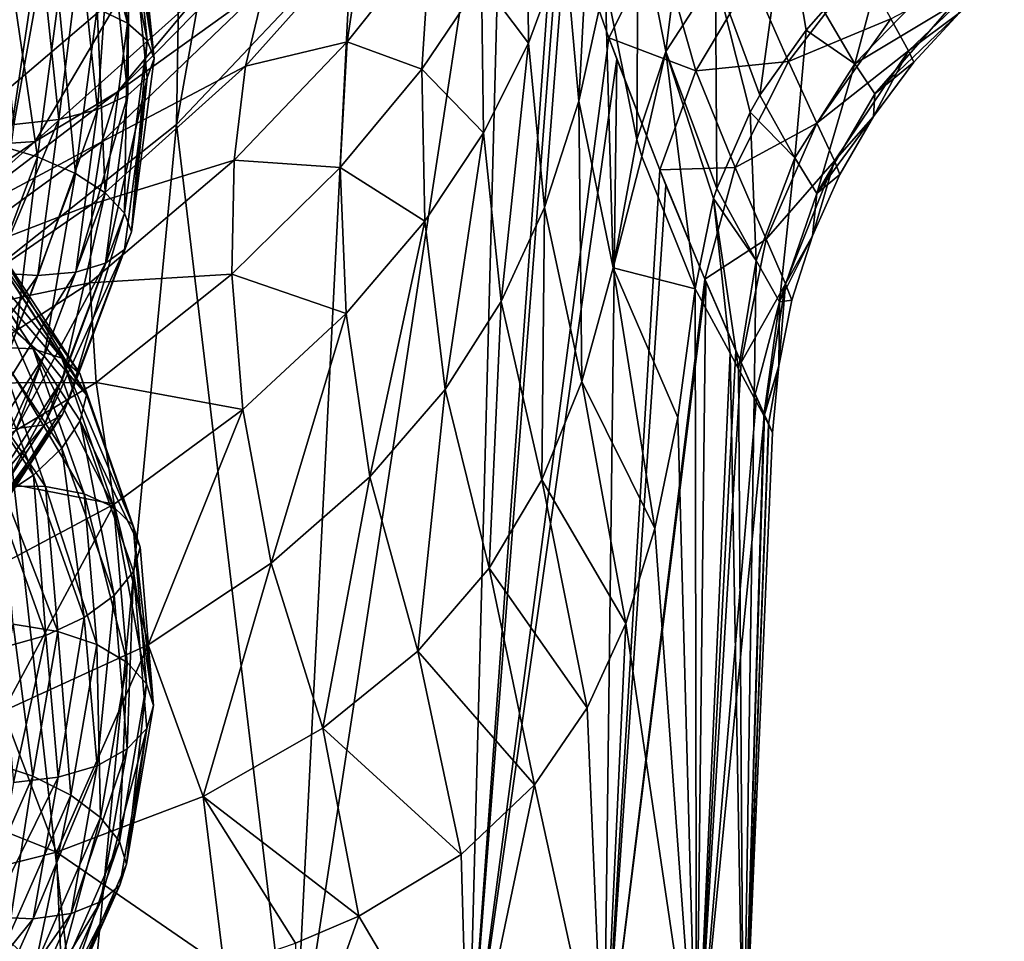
# Model space of a CAD drawing. Header units: metres. Extents: x -109 to 109, y -432 to 89.
# Tile 396 of 656: x 17 to 33, y -34 to -19. Entities that reach past the tile are written whole.
import ezdxf

# ---------------------------------------------------------------- set-up
doc = ezdxf.new("R2010")
doc.units = ezdxf.units.M
doc.layers.add('solid_506360_24502164_01', color=7, linetype='CONTINUOUS')

msp = doc.modelspace()

# ---------------------------------------------------------------- linework, layer by layer
at = {"layer": 'solid_506360_24502164_01'}
for points in [[(15.858018, -0.015697, 26.193172), (19.707922, -0.015697, 28.998545), (16.237463, -23.248739, 27.396687)], [(19.707922, -0.015697, 28.998545), (19.372826, -20.766771, 29.666409), (16.237463, -23.248739, 27.396687)], [(23.070387, -0.015697, 32.372814), (22.311621, -17.662991, 32.437077), (19.372826, -20.766771, 29.666409)], [(19.707922, -0.015697, 28.998545), (23.070387, -0.015697, 32.372814), (19.372826, -20.766771, 29.666409)], [(17.164658, -13.761341, 147.757355), (3.335342, -21.745701, 147.757355), (3.335342, -21.745701, 130.291641)], [(17.164658, -13.761341, 147.757355), (17.120718, -13.78671, 148.088684), (3.335342, -21.745701, 147.757355)], [(17.164658, -13.761341, 130.291641), (3.335342, -21.745701, 130.291641), (3.388072, -21.715256, 129.736801)], [(17.164658, -13.761341, 130.291641), (17.164658, -13.761341, 147.757355), (3.335342, -21.745701, 130.291641)], [(17.120718, -13.78671, 148.088684), (3.379322, -21.720308, 148.088852), (3.335342, -21.745701, 147.757355)], [(17.120718, -13.78671, 148.088684), (16.976067, -13.870225, 148.437332), (3.379322, -21.720308, 148.088852)], [(16.976067, -13.870225, 148.437332), (3.524088, -21.636728, 148.437607), (3.379322, -21.720308, 148.088852)], [(17.111927, -13.791785, 129.736801), (17.164658, -13.761341, 130.291641), (3.388072, -21.715256, 129.736801)], [(17.111927, -13.791785, 129.736801), (3.388072, -21.715256, 129.736801), (3.552474, -21.620338, 129.174316)], [(16.976067, -13.870225, 148.437332), (16.919321, -13.902987, 148.530182), (3.524088, -21.636728, 148.437607)], [(16.947525, -13.886703, 129.174316), (17.111927, -13.791785, 129.736801), (3.552474, -21.620338, 129.174316)], [(16.947525, -13.886703, 129.174316), (3.552474, -21.620338, 129.174316), (3.567855, -21.61146, 129.136353)], [(16.932144, -13.895582, 129.136353), (16.947525, -13.886703, 129.174316), (3.567855, -21.61146, 129.136353)], [(16.919321, -13.902987, 148.530182), (3.580695, -21.604046, 148.530212), (3.524088, -21.636728, 148.437607)], [(16.932144, -13.895582, 129.136353), (3.567855, -21.61146, 129.136353), (3.847684, -21.4499, 128.598984)], [(16.919321, -13.902987, 148.530182), (16.693546, -14.033338, 148.812103), (3.580695, -21.604046, 148.530212)], [(16.652317, -14.057141, 128.598984), (16.932144, -13.895582, 129.136353), (3.847684, -21.4499, 128.598984)], [(21.330414, -37.166538, 32.363972), (22.311621, -17.662991, 32.437077), (24.884199, -13.950413, 35.598663)], [(24.271479, -37.166538, 36.142651), (21.330414, -37.166538, 32.363972), (24.884199, -13.950413, 35.598663)], [(24.271479, -37.166538, 36.142651), (24.884199, -13.950413, 35.598663), (25.744095, -16.772636, 37.180954)], [(15.289438, -18.629423, 833.39801), (16.823376, -15.963699, 835.013123), (15.720199, -19.057007, 833.78833)], [(16.823376, -15.963699, 835.013123), (17.297352, -16.314489, 835.439331), (15.720199, -19.057007, 833.78833)], [(26.365875, -15.932769, 70.199684), (25.896296, -17.744085, 70.902534), (26.132292, -20.376522, 68.437103)], [(26.365875, -15.932769, 70.199684), (26.132292, -20.376522, 68.437103), (26.572615, -18.37142, 67.818314)], [(17.757801, -16.057125, 859.854126), (18.258104, -16.221514, 860.383606), (18.551868, -19.064737, 858.238098)], [(18.043516, -18.820229, 857.759094), (17.757801, -16.057125, 859.854126), (18.551868, -19.064737, 858.238098)], [(27.126474, -17.169401, 66.717484), (27.590605, -19.542658, 63.932686), (28.008621, -16.150961, 65.522552)], [(27.590605, -19.542658, 63.932686), (28.424429, -18.254568, 62.975689), (28.008621, -16.150961, 65.522552)], [(15.720199, -19.057007, 833.78833), (17.297352, -16.314489, 835.439331), (15.999432, -19.430378, 834.302979)], [(17.297352, -16.314489, 835.439331), (17.604601, -16.64064, 835.981567), (15.999432, -19.430378, 834.302979)], [(18.258104, -16.221514, 860.383606), (18.582417, -16.463938, 860.993713), (18.881399, -19.355755, 858.810974)], [(18.551868, -19.064737, 858.238098), (18.258104, -16.221514, 860.383606), (18.881399, -19.355755, 858.810974)], [(18.582417, -16.463938, 860.993713), (18.697037, -16.762926, 861.635254), (18.99869, -19.659227, 859.438049)], [(18.881399, -19.355755, 858.810974), (18.582417, -16.463938, 860.993713), (18.99869, -19.659227, 859.438049)], [(15.999432, -19.430378, 834.302979), (17.604601, -16.64064, 835.981567), (16.096642, -19.719265, 834.899353)], [(17.604601, -16.64064, 835.981567), (17.713999, -16.913473, 836.596313), (16.096642, -19.719265, 834.899353)], [(18.99869, -19.659227, 859.438049), (18.697037, -16.762926, 861.635254), (18.584435, -17.10388, 862.246826)], [(24.271479, -37.166538, 36.142651), (25.744095, -16.772636, 37.180954), (25.833946, -17.043831, 37.357349)], [(17.713999, -16.913473, 836.596313), (17.606512, -17.108524, 837.233643), (16.001169, -19.886908, 835.535645)], [(16.096642, -19.719265, 834.899353), (17.713999, -16.913473, 836.596313), (16.001169, -19.886908, 835.535645)], [(25.262476, -16.909544, 73.770599), (24.497322, -18.350416, 74.728729), (25.286951, -19.399832, 71.708344)], [(25.262476, -16.909544, 73.770599), (25.286951, -19.399832, 71.708344), (25.896296, -17.744085, 70.902534)], [(16.828287, -17.233057, 838.410156), (16.220139, -17.145981, 838.840698), (14.741204, -19.675165, 837.20929)], [(17.606512, -17.108524, 837.233643), (17.300905, -17.218075, 837.857422), (15.723427, -19.938904, 836.169739)], [(16.001169, -19.886908, 835.535645), (17.606512, -17.108524, 837.233643), (15.723427, -19.938904, 836.169739)], [(18.584435, -17.10388, 862.246826), (18.261854, -17.456356, 862.801514), (18.555679, -20.271311, 860.61792)], [(18.88345, -19.980867, 860.043945), (18.584435, -17.10388, 862.246826), (18.555679, -20.271311, 860.61792)], [(18.99869, -19.659227, 859.438049), (18.584435, -17.10388, 862.246826), (18.88345, -19.980867, 860.043945)], [(24.271479, -37.166538, 36.142651), (25.833946, -17.043831, 37.357349), (26.6332, -19.313725, 39.047344)], [(27.467766, -17.657753, 40.121384), (26.6332, -19.313725, 39.047344), (25.833946, -17.043831, 37.357349)], [(27.126474, -17.169401, 66.717484), (26.572615, -18.37142, 67.818314), (27.103817, -21.015783, 64.726456)], [(27.126474, -17.169401, 66.717484), (27.103817, -21.015783, 64.726456), (27.590605, -19.542658, 63.932686)], [(28.424429, -18.254568, 62.975689), (29.167038, -20.272394, 59.817257), (29.599613, -17.138929, 61.949005)], [(29.599613, -17.138929, 61.949005), (29.167038, -20.272394, 59.817257), (29.948643, -19.181839, 59.273567)], [(29.599613, -17.138929, 61.949005), (29.948643, -19.181839, 59.273567), (30.2397, -18.855572, 59.091843)], [(15.293902, -19.868877, 836.745056), (16.828287, -17.233057, 838.410156), (14.741204, -19.675165, 837.20929)], [(17.300905, -17.218075, 837.857422), (16.828287, -17.233057, 838.410156), (15.293902, -19.868877, 836.745056)], [(15.723427, -19.938904, 836.169739), (17.300905, -17.218075, 837.857422), (15.293902, -19.868877, 836.745056)], [(18.378067, -20.22274, 86.858826), (21.289335, -17.256084, 85.67778), (19.716036, -18.61903, 88.300606)], [(20.855999, -18.440393, 83.888527), (21.289335, -17.256084, 85.67778), (18.378067, -20.22274, 86.858826)], [(18.261854, -17.456356, 862.801514), (17.762985, -17.789469, 863.246155), (18.048784, -20.5137, 861.099243)], [(18.555679, -20.271311, 860.61792), (18.261854, -17.456356, 862.801514), (18.048784, -20.5137, 861.099243)], [(21.330414, -37.166538, 32.363972), (19.372826, -20.766771, 29.666409), (22.311621, -17.662991, 32.437077)], [(22.507776, -17.575619, 80.781693), (20.534353, -19.785482, 82.081406), (22.240635, -19.377125, 78.972862)], [(20.855999, -18.440393, 83.888527), (20.534353, -19.785482, 82.081406), (22.507776, -17.575619, 80.781693)], [(22.507776, -17.575619, 80.781693), (22.240635, -19.377125, 78.972862), (23.637327, -17.620981, 77.71167)], [(23.637327, -17.620981, 77.71167), (22.240635, -19.377125, 78.972862), (23.492016, -19.840101, 75.814545)], [(23.637327, -17.620981, 77.71167), (23.492016, -19.840101, 75.814545), (24.497322, -18.350416, 74.728729)], [(28.093126, -19.865831, 42.051872), (26.6332, -19.313725, 39.047344), (27.467766, -17.657753, 40.121384)], [(29.027342, -18.290823, 42.758259), (28.093126, -19.865831, 42.051872), (27.467766, -17.657753, 40.121384)], [(17.762985, -17.789469, 863.246155), (17.121059, -18.072441, 863.536804), (17.396528, -20.683521, 861.442017)], [(18.048784, -20.5137, 861.099243), (17.762985, -17.789469, 863.246155), (17.396528, -20.683521, 861.442017)], [(25.896296, -17.744085, 70.902534), (25.286951, -19.399832, 71.708344), (25.554293, -22.158655, 69.218941)], [(25.896296, -17.744085, 70.902534), (25.554293, -22.158655, 69.218941), (26.132292, -20.376522, 68.437103)], [(31.243736, -17.938303, 58.525352), (30.2397, -18.855572, 59.091843), (30.762632, -19.749222, 56.767921)], [(31.243736, -17.938303, 58.525352), (30.762632, -19.749222, 56.767921), (32.094017, -18.369322, 56.238548)], [(33.274269, -17.989201, 49.848946), (31.663544, -19.531366, 49.766914), (31.367832, -18.991566, 47.538147)], [(33.274269, -17.989201, 49.848946), (32.52319, -18.890793, 52), (31.663544, -19.531366, 49.766914)], [(17.121059, -18.072441, 863.536804), (16.381401, -18.281704, 863.648315), (16.644972, -20.765184, 861.617065)], [(17.396528, -20.683521, 861.442017), (17.121059, -18.072441, 863.536804), (16.644972, -20.765184, 861.617065)], [(30.887154, -18.094398, 45.357605), (29.649939, -19.709486, 44.931057), (29.027342, -18.290823, 42.758259)], [(31.367832, -18.991566, 47.538147), (29.649939, -19.709486, 44.931057), (30.887154, -18.094398, 45.357605)], [(15.272217, -18.200771, 123.140602), (15.378081, -21.166113, 99.940063), (18.499861, -18.499861, 99.940063)], [(24.497322, -18.350416, 74.728729), (23.492016, -19.840101, 75.814545), (24.528681, -20.90691, 72.613647)], [(24.497322, -18.350416, 74.728729), (24.528681, -20.90691, 72.613647), (25.286951, -19.399832, 71.708344)], [(27.590605, -19.542658, 63.932686), (28.447742, -21.842249, 60.445427), (28.424429, -18.254568, 62.975689)], [(29.649939, -19.709486, 44.931057), (28.093126, -19.865831, 42.051872), (29.027342, -18.290823, 42.758259)], [(28.424429, -18.254568, 62.975689), (28.447742, -21.842249, 60.445427), (29.004471, -20.557276, 59.94434)], [(28.424429, -18.254568, 62.975689), (29.004471, -20.557276, 59.94434), (29.167038, -20.272394, 59.817257)], [(17.001354, -21.054443, 89.048599), (18.499861, -18.499861, 99.940063), (15.378081, -21.166113, 99.940063)], [(17.001354, -21.054443, 89.048599), (19.716036, -18.61903, 88.300606), (18.499861, -18.499861, 99.940063)], [(20.855999, -18.440393, 83.888527), (18.378067, -20.22274, 86.858826), (18.118324, -21.059275, 85.052094)], [(20.855999, -18.440393, 83.888527), (18.118324, -21.059275, 85.052094), (20.534353, -19.785482, 82.081406)], [(26.132292, -20.376522, 68.437103), (26.704601, -23.17388, 65.389244), (26.572615, -18.37142, 67.818314)], [(26.572615, -18.37142, 67.818314), (26.704601, -23.17388, 65.389244), (27.103817, -21.015783, 64.726456)], [(32.094017, -18.369322, 56.238548), (30.762632, -19.749222, 56.767921), (32.389008, -18.776928, 54.104259)], [(16.302576, -21.088816, 855.304016), (16.63796, -18.55266, 857.253235), (17.039576, -21.306475, 855.407166)], [(16.63796, -18.55266, 857.253235), (17.390121, -18.644852, 857.421021), (17.039576, -21.306475, 855.407166)], [(18.378067, -20.22274, 86.858826), (19.716036, -18.61903, 88.300606), (17.001354, -21.054443, 89.048599)], [(17.039576, -21.306475, 855.407166), (17.390121, -18.644852, 857.421021), (17.6798, -21.58852, 855.685913)], [(17.390121, -18.644852, 857.421021), (18.043516, -18.820229, 857.759094), (17.6798, -21.58852, 855.685913)], [(17.6798, -21.58852, 855.685913), (18.043516, -18.820229, 857.759094), (18.177906, -21.913303, 856.11499)], [(18.043516, -18.820229, 857.759094), (18.551868, -19.064737, 858.238098), (18.177906, -21.913303, 856.11499)], [(30.762632, -19.749222, 56.767921), (31.098913, -20.24966, 54.374565), (32.389008, -18.776928, 54.104259)], [(32.52319, -18.890793, 52), (32.389008, -18.776928, 54.104259), (31.098913, -20.24966, 54.374565)], [(31.367832, -18.991566, 47.538147), (30.125542, -20.744734, 47.228897), (29.649939, -19.709486, 44.931057)], [(30.2397, -18.855572, 59.091843), (29.948643, -19.181839, 59.273567), (30.762632, -19.749222, 56.767921)], [(31.663544, -19.531366, 49.766914), (30.125542, -20.744734, 47.228897), (31.367832, -18.991566, 47.538147)], [(31.753944, -19.720625, 52), (32.52319, -18.890793, 52), (31.098913, -20.24966, 54.374565)], [(31.663544, -19.531366, 49.766914), (32.52319, -18.890793, 52), (31.753944, -19.720625, 52)], [(18.177906, -21.913303, 856.11499), (18.551868, -19.064737, 858.238098), (18.500793, -22.25305, 856.651001)], [(18.551868, -19.064737, 858.238098), (18.881399, -19.355755, 858.810974), (18.500793, -22.25305, 856.651001)], [(24.271479, -37.166538, 36.142651), (26.6332, -19.313725, 39.047344), (26.766628, -19.672054, 39.354637)], [(26.6332, -19.313725, 39.047344), (27.487871, -21.527866, 41.186035), (26.766628, -19.672054, 39.354637)], [(28.093126, -19.865831, 42.051872), (27.487871, -21.527866, 41.186035), (26.6332, -19.313725, 39.047344)], [(29.948643, -19.181839, 59.273567), (29.167038, -20.272394, 59.817257), (29.758987, -21.328279, 57.255966)], [(29.948643, -19.181839, 59.273567), (29.758987, -21.328279, 57.255966), (30.762632, -19.749222, 56.767921)], [(18.500793, -22.25305, 856.651001), (18.881399, -19.355755, 858.810974), (18.617939, -22.569839, 857.257263)], [(18.881399, -19.355755, 858.810974), (18.99869, -19.659227, 859.438049), (18.617939, -22.569839, 857.257263)], [(22.240635, -19.377125, 78.972862), (20.340523, -21.367018, 80.231682), (22.123159, -21.48628, 77.025856)], [(20.534353, -19.785482, 82.081406), (20.340523, -21.367018, 80.231682), (22.240635, -19.377125, 78.972862)], [(22.240635, -19.377125, 78.972862), (22.123159, -21.48628, 77.025856), (23.492016, -19.840101, 75.814545)], [(25.286951, -19.399832, 71.708344), (24.528681, -20.90691, 72.613647), (24.826799, -23.736212, 70.146988)], [(25.286951, -19.399832, 71.708344), (24.826799, -23.736212, 70.146988), (25.554293, -22.158655, 69.218941)], [(18.617939, -22.569839, 857.257263), (18.99869, -19.659227, 859.438049), (18.88345, -19.980867, 860.043945)], [(26.550482, -37.166538, 40.353878), (24.271479, -37.166538, 36.142651), (26.766628, -19.672054, 39.354637)], [(26.550482, -37.166538, 40.353878), (26.766628, -19.672054, 39.354637), (27.487871, -21.527866, 41.186035)], [(27.590605, -19.542658, 63.932686), (27.103817, -21.015783, 64.726456), (27.186724, -21.302721, 64.347824)], [(27.590605, -19.542658, 63.932686), (27.186724, -21.302721, 64.347824), (28.083929, -23.523266, 60.927826)], [(27.590605, -19.542658, 63.932686), (28.083929, -23.523266, 60.927826), (28.393805, -22.011396, 60.502777)], [(27.590605, -19.542658, 63.932686), (28.393805, -22.011396, 60.502777), (28.447742, -21.842249, 60.445427)], [(31.663544, -19.531366, 49.766914), (30.420179, -21.377136, 49.603725), (30.125542, -20.744734, 47.228897)], [(31.663544, -19.531366, 49.766914), (31.080172, -20.629726, 52), (30.420179, -21.377136, 49.603725)], [(31.663544, -19.531366, 49.766914), (31.753944, -19.720625, 52), (31.080172, -20.629726, 52)], [(20.534353, -19.785482, 82.081406), (17.960447, -22.10623, 83.242027), (20.340523, -21.367018, 80.231682)], [(18.118324, -21.059275, 85.052094), (17.960447, -22.10623, 83.242027), (20.534353, -19.785482, 82.081406)], [(23.492016, -19.840101, 75.814545), (22.123159, -21.48628, 77.025856), (23.543732, -22.386522, 73.67305)], [(23.492016, -19.840101, 75.814545), (23.543732, -22.386522, 73.67305), (24.528681, -20.90691, 72.613647)], [(29.649939, -19.709486, 44.931057), (28.757307, -21.487839, 44.329536), (28.093126, -19.865831, 42.051872)], [(30.125542, -20.744734, 47.228897), (28.757307, -21.487839, 44.329536), (29.649939, -19.709486, 44.931057)], [(30.762632, -19.749222, 56.767921), (29.758987, -21.328279, 57.255966), (30.125866, -21.92662, 54.633827)], [(30.762632, -19.749222, 56.767921), (30.125866, -21.92662, 54.633827), (31.098913, -20.24966, 54.374565)], [(31.080172, -20.629726, 52), (31.753944, -19.720625, 52), (31.098913, -20.24966, 54.374565)], [(18.88345, -19.980867, 860.043945), (18.555679, -20.271311, 860.61792), (18.181639, -23.091908, 858.456604)], [(18.502802, -22.863493, 857.863831), (18.88345, -19.980867, 860.043945), (18.181639, -23.091908, 858.456604)], [(18.617939, -22.569839, 857.257263), (18.88345, -19.980867, 860.043945), (18.502802, -22.863493, 857.863831)], [(28.757307, -21.487839, 44.329536), (27.487871, -21.527866, 41.186035), (28.093126, -19.865831, 42.051872)], [(15.327301, -22.550856, 87.664467), (18.378067, -20.22274, 86.858826), (17.001354, -21.054443, 89.048599)], [(18.118324, -21.059275, 85.052094), (18.378067, -20.22274, 86.858826), (15.327301, -22.550856, 87.664467)], [(18.555679, -20.271311, 860.61792), (18.048784, -20.5137, 861.099243), (17.684961, -23.243528, 858.97406)], [(18.181639, -23.091908, 858.456604), (18.555679, -20.271311, 860.61792), (17.684961, -23.243528, 858.97406)], [(29.167038, -20.272394, 59.817257), (29.004471, -20.557276, 59.94434), (29.758987, -21.328279, 57.255966)], [(31.080172, -20.629726, 52), (31.098913, -20.24966, 54.374565), (30.125866, -21.92662, 54.633827)], [(26.132292, -20.376522, 68.437103), (25.554293, -22.158655, 69.218941), (26.180079, -25.082533, 66.235802)], [(26.132292, -20.376522, 68.437103), (26.180079, -25.082533, 66.235802), (26.704601, -23.17388, 65.389244)], [(18.048784, -20.5137, 861.099243), (17.396528, -20.683521, 861.442017), (17.045855, -23.3001, 859.368042)], [(17.684961, -23.243528, 858.97406), (18.048784, -20.5137, 861.099243), (17.045855, -23.3001, 859.368042)], [(29.004471, -20.557276, 59.94434), (28.447742, -21.842249, 60.445427), (29.106291, -23.050768, 57.665813)], [(29.004471, -20.557276, 59.94434), (29.106291, -23.050768, 57.665813), (29.758987, -21.328279, 57.255966)], [(30.510347, -21.605553, 52), (31.080172, -20.629726, 52), (30.125866, -21.92662, 54.633827)], [(30.420179, -21.377136, 49.603725), (31.080172, -20.629726, 52), (30.510347, -21.605553, 52)], [(17.80751, -37.166538, 29.120909), (16.237463, -23.248739, 27.396687), (19.372826, -20.766771, 29.666409)], [(17.396528, -20.683521, 861.442017), (16.644972, -20.765184, 861.617065), (16.309446, -23.254025, 859.605713)], [(17.045855, -23.3001, 859.368042), (17.396528, -20.683521, 861.442017), (16.309446, -23.254025, 859.605713)], [(21.330414, -37.166538, 32.363972), (17.80751, -37.166538, 29.120909), (19.372826, -20.766771, 29.666409)], [(30.125542, -20.744734, 47.228897), (29.275087, -22.692148, 46.78524), (28.757307, -21.487839, 44.329536)], [(30.420179, -21.377136, 49.603725), (29.275087, -22.692148, 46.78524), (30.125542, -20.744734, 47.228897)], [(24.528681, -20.90691, 72.613647), (23.543732, -22.386522, 73.67305), (23.883516, -25.214121, 71.261696)], [(24.528681, -20.90691, 72.613647), (23.883516, -25.214121, 71.261696), (24.826799, -23.736212, 70.146988)], [(13.907255, -23.165081, 89.607574), (17.001354, -21.054443, 89.048599), (15.378081, -21.166113, 99.940063)], [(15.327301, -22.550856, 87.664467), (17.001354, -21.054443, 89.048599), (13.907255, -23.165081, 89.607574)], [(18.118324, -21.059275, 85.052094), (15.327301, -22.550856, 87.664467), (15.241903, -23.149866, 85.922737)], [(18.118324, -21.059275, 85.052094), (15.241903, -23.149866, 85.922737), (17.960447, -22.10623, 83.242027)], [(16.302576, -21.088816, 855.304016), (17.039576, -21.306475, 855.407166), (16.078989, -23.86689, 853.465698)], [(27.186724, -21.302721, 64.347824), (27.103817, -21.015783, 64.726456), (26.704601, -23.17388, 65.389244)], [(16.078989, -23.86689, 853.465698), (17.039576, -21.306475, 855.407166), (16.683119, -24.251875, 853.688049)], [(17.039576, -21.306475, 855.407166), (17.6798, -21.58852, 855.685913), (16.683119, -24.251875, 853.688049)], [(27.186724, -21.302721, 64.347824), (26.704601, -23.17388, 65.389244), (28.083929, -23.523266, 60.927826)], [(20.340523, -21.367018, 80.231682), (17.920635, -23.425756, 81.414833), (20.304041, -23.280437, 78.291)], [(17.960447, -22.10623, 83.242027), (17.920635, -23.425756, 81.414833), (20.340523, -21.367018, 80.231682)], [(20.340523, -21.367018, 80.231682), (20.304041, -23.280437, 78.291), (22.123159, -21.48628, 77.025856)], [(22.123159, -21.48628, 77.025856), (20.304041, -23.280437, 78.291), (22.22043, -23.937057, 74.901138)], [(22.123159, -21.48628, 77.025856), (22.22043, -23.937057, 74.901138), (23.543732, -22.386522, 73.67305)], [(28.757307, -21.487839, 44.329536), (28.246204, -23.360155, 43.579735), (27.487871, -21.527866, 41.186035)], [(29.275087, -22.692148, 46.78524), (28.246204, -23.360155, 43.579735), (28.757307, -21.487839, 44.329536)], [(29.758987, -21.328279, 57.255966), (29.106291, -23.050768, 57.665813), (29.499243, -23.745777, 54.867661)], [(30.420179, -21.377136, 49.603725), (29.602535, -23.439877, 49.367035), (29.275087, -22.692148, 46.78524)], [(29.758987, -21.328279, 57.255966), (29.499243, -23.745777, 54.867661), (30.125866, -21.92662, 54.633827)], [(30.420179, -21.377136, 49.603725), (30.051584, -22.637148, 52), (29.602535, -23.439877, 49.367035)], [(30.420179, -21.377136, 49.603725), (30.510347, -21.605553, 52), (30.051584, -22.637148, 52)], [(16.683119, -24.251875, 853.688049), (17.6798, -21.58852, 855.685913), (17.153145, -24.654135, 854.069702)], [(17.6798, -21.58852, 855.685913), (18.177906, -21.913303, 856.11499), (17.153145, -24.654135, 854.069702)], [(26.550482, -37.166538, 40.353878), (27.487871, -21.527866, 41.186035), (27.591965, -21.785885, 41.479733)], [(27.487871, -21.527866, 41.186035), (28.246204, -23.360155, 43.579735), (27.591965, -21.785885, 41.479733)], [(30.051584, -22.637148, 52), (30.510347, -21.605553, 52), (30.125866, -21.92662, 54.633827)], [(26.550482, -37.166538, 40.353878), (27.591965, -21.785885, 41.479733), (28.246204, -23.360155, 43.579735)], [(17.153145, -24.654135, 854.069702), (18.177906, -21.913303, 856.11499), (17.457832, -25.040918, 854.570618)], [(18.177906, -21.913303, 856.11499), (18.500793, -22.25305, 856.651001), (17.457832, -25.040918, 854.570618)], [(28.447742, -21.842249, 60.445427), (28.393805, -22.011396, 60.502777), (29.106291, -23.050768, 57.665813)], [(30.051584, -22.637148, 52), (30.125866, -21.92662, 54.633827), (29.499243, -23.745777, 54.867661)], [(17.960447, -22.10623, 83.242027), (15.231335, -23.984989, 84.181297), (17.920635, -23.425756, 81.414833)], [(15.241903, -23.149866, 85.922737), (15.231335, -23.984989, 84.181297), (17.960447, -22.10623, 83.242027)], [(28.393805, -22.011396, 60.502777), (28.083929, -23.523266, 60.927826), (28.668636, -24.60528, 58.65559)], [(28.393805, -22.011396, 60.502777), (28.668636, -24.60528, 58.65559), (28.811663, -24.868208, 57.961159)], [(28.393805, -22.011396, 60.502777), (28.811663, -24.868208, 57.961159), (29.106291, -23.050768, 57.665813)], [(14.943578, -22.361597, 882.392517), (15.505049, -22.297424, 882.90863), (16.967808, -24.531828, 880.672852)], [(15.505049, -22.297424, 882.90863), (15.941883, -22.386599, 883.522766), (17.445856, -24.687597, 881.232971)], [(16.967808, -24.531828, 880.672852), (15.505049, -22.297424, 882.90863), (17.445856, -24.687597, 881.232971)], [(17.457832, -25.040918, 854.570618), (18.500793, -22.25305, 856.651001), (17.570395, -25.370571, 855.157043)], [(18.500793, -22.25305, 856.651001), (18.617939, -22.569839, 857.257263), (17.570395, -25.370571, 855.157043)], [(25.554293, -22.158655, 69.218941), (24.826799, -23.736212, 70.146988), (25.505836, -26.733418, 67.281769)], [(25.554293, -22.158655, 69.218941), (25.505836, -26.733418, 67.281769), (26.180079, -25.082533, 66.235802)], [(16.353369, -24.506638, 880.222351), (14.943578, -22.361597, 882.392517), (16.967808, -24.531828, 880.672852)], [(15.941883, -22.386599, 883.522766), (16.225054, -22.61466, 884.179077), (17.755741, -24.955256, 881.850647)], [(17.445856, -24.687597, 881.232971), (15.941883, -22.386599, 883.522766), (17.755741, -24.955256, 881.850647)], [(23.543732, -22.386522, 73.67305), (22.22043, -23.937057, 74.901138), (22.618834, -26.68132, 72.594711)], [(23.543732, -22.386522, 73.67305), (22.618834, -26.68132, 72.594711), (23.883516, -25.214121, 71.261696)], [(16.225054, -22.61466, 884.179077), (16.319241, -22.95793, 884.828369), (17.860409, -25.30378, 882.483459)], [(17.755741, -24.955256, 881.850647), (16.225054, -22.61466, 884.179077), (17.860409, -25.30378, 882.483459)], [(17.570395, -25.370571, 855.157043), (18.617939, -22.569839, 857.257263), (18.502802, -22.863493, 857.863831)], [(29.708817, -23.713247, 52), (30.051584, -22.637148, 52), (29.499243, -23.745777, 54.867661)], [(29.602535, -23.439877, 49.367035), (30.051584, -22.637148, 52), (29.708817, -23.713247, 52)], [(29.275087, -22.692148, 46.78524), (28.855328, -24.762955, 46.235138), (28.246204, -23.360155, 43.579735)], [(29.602535, -23.439877, 49.367035), (28.855328, -24.762955, 46.235138), (29.275087, -22.692148, 46.78524)], [(17.860409, -25.30378, 882.483459), (16.319241, -22.95793, 884.828369), (16.226816, -23.414335, 885.389465)], [(18.502802, -22.863493, 857.863831), (18.181639, -23.091908, 858.456604), (17.156668, -25.805796, 856.374573)], [(17.459726, -25.637232, 855.763977), (18.502802, -22.863493, 857.863831), (17.156668, -25.805796, 856.374573)], [(17.570395, -25.370571, 855.157043), (18.502802, -22.863493, 857.863831), (17.459726, -25.637232, 855.763977)], [(18.181639, -23.091908, 858.456604), (17.684961, -23.243528, 858.97406), (16.68799, -25.86982, 856.926208)], [(17.156668, -25.805796, 856.374573), (18.181639, -23.091908, 858.456604), (16.68799, -25.86982, 856.926208)], [(29.106291, -23.050768, 57.665813), (28.811663, -24.868208, 57.961159), (29.075977, -25.352896, 56.386242)], [(29.106291, -23.050768, 57.665813), (29.075977, -25.352896, 56.386242), (29.499243, -23.745777, 54.867661)], [(17.80751, -37.166538, 29.120909), (13.798868, -37.166538, 26.501932), (16.237463, -23.248739, 27.396687)], [(17.045855, -23.3001, 859.368042), (16.309446, -23.254025, 859.605713), (15.390018, -25.64773, 857.665894)], [(16.084913, -25.817095, 857.368774), (17.045855, -23.3001, 859.368042), (15.390018, -25.64773, 857.665894)], [(17.684961, -23.243528, 858.97406), (17.045855, -23.3001, 859.368042), (16.084913, -25.817095, 857.368774)], [(16.68799, -25.86982, 856.926208), (17.684961, -23.243528, 858.97406), (16.084913, -25.817095, 857.368774)], [(17.920635, -23.425756, 81.414833), (18.025656, -25.097734, 79.540459), (20.304041, -23.280437, 78.291)], [(20.304041, -23.280437, 78.291), (18.025656, -25.097734, 79.540459), (20.485315, -25.5525, 76.241547)], [(20.304041, -23.280437, 78.291), (20.485315, -25.5525, 76.241547), (22.22043, -23.937057, 74.901138)], [(26.704601, -23.17388, 65.389244), (26.180079, -25.082533, 66.235802), (27.408436, -27.54792, 62.436817)], [(26.704601, -23.17388, 65.389244), (27.408436, -27.54792, 62.436817), (27.791864, -25.686888, 61.569641)], [(26.704601, -23.17388, 65.389244), (27.791864, -25.686888, 61.569641), (28.083929, -23.523266, 60.927826)], [(15.231335, -23.984989, 84.181297), (15.313075, -25.109188, 82.439377), (17.920635, -23.425756, 81.414833)], [(17.920635, -23.425756, 81.414833), (15.313075, -25.109188, 82.439377), (18.025656, -25.097734, 79.540459)], [(16.226816, -23.414335, 885.389465), (15.945157, -23.928902, 885.857056), (17.449438, -26.199654, 883.536438)], [(17.757668, -25.739054, 883.044678), (16.226816, -23.414335, 885.389465), (17.449438, -26.199654, 883.536438)], [(17.860409, -25.30378, 882.483459), (16.226816, -23.414335, 885.389465), (17.757668, -25.739054, 883.044678)], [(26.550482, -37.166538, 40.353878), (28.246204, -23.360155, 43.579735), (28.262238, -23.397779, 43.63834)], [(28.105257, -37.166538, 44.882782), (26.550482, -37.166538, 40.353878), (28.262238, -23.397779, 43.63834)], [(28.105257, -37.166538, 44.882782), (28.262238, -23.397779, 43.63834), (28.767197, -24.563225, 45.777264)], [(28.246204, -23.360155, 43.579735), (28.855328, -24.762955, 46.235138), (28.262238, -23.397779, 43.63834)], [(28.262238, -23.397779, 43.63834), (28.855328, -24.762955, 46.235138), (28.767197, -24.563225, 45.777264)], [(29.602535, -23.439877, 49.367035), (29.249172, -25.642708, 49.077259), (28.855328, -24.762955, 46.235138)], [(29.602535, -23.439877, 49.367035), (29.485506, -24.81941, 52), (29.249172, -25.642708, 49.077259)], [(29.602535, -23.439877, 49.367035), (29.708817, -23.713247, 52), (29.485506, -24.81941, 52)], [(28.105257, -37.166538, 59.117218), (28.083929, -23.523266, 60.927826), (27.791864, -25.686888, 61.569641)], [(28.105257, -37.166538, 59.117218), (28.668636, -24.60528, 58.65559), (28.083929, -23.523266, 60.927826)], [(24.826799, -23.736212, 70.146988), (23.883516, -25.214121, 71.261696), (24.622358, -28.215698, 68.5541)], [(24.826799, -23.736212, 70.146988), (24.622358, -28.215698, 68.5541), (25.505836, -26.733418, 67.281769)], [(29.499243, -23.745777, 54.867661), (29.075977, -25.352896, 56.386242), (29.236977, -25.651175, 55.039463)], [(29.485506, -24.81941, 52), (29.499243, -23.745777, 54.867661), (29.236977, -25.651175, 55.039463)], [(29.485506, -24.81941, 52), (29.708817, -23.713247, 52), (29.499243, -23.745777, 54.867661)], [(15.945157, -23.928902, 885.857056), (15.509575, -24.459385, 886.180725), (16.972763, -26.652237, 883.902954)], [(17.449438, -26.199654, 883.536438), (15.945157, -23.928902, 885.857056), (16.972763, -26.652237, 883.902954)], [(22.22043, -23.937057, 74.901138), (20.485315, -25.5525, 76.241547), (20.962961, -28.130991, 74.100159)], [(22.22043, -23.937057, 74.901138), (20.962961, -28.130991, 74.100159), (22.618834, -26.68132, 72.594711)], [(16.683119, -24.251875, 853.688049), (17.153145, -24.654135, 854.069702), (15.510612, -27.177547, 852.154114)], [(16.972763, -26.652237, 883.902954), (15.509575, -24.459385, 886.180725), (16.359394, -27.0564, 884.106506)], [(15.646049, -24.615929, 879.918396), (16.353369, -24.506638, 880.222351), (17.175665, -26.843519, 877.952637)], [(16.432779, -26.838915, 877.725647), (15.646049, -24.615929, 879.918396), (17.175665, -26.843519, 877.952637)], [(16.353369, -24.506638, 880.222351), (16.967808, -24.531828, 880.672852), (17.821003, -26.965021, 878.333557)], [(17.175665, -26.843519, 877.952637), (16.353369, -24.506638, 880.222351), (17.821003, -26.965021, 878.333557)], [(16.967808, -24.531828, 880.672852), (17.445856, -24.687597, 881.232971), (18.323086, -27.192648, 878.836182)], [(17.821003, -26.965021, 878.333557), (16.967808, -24.531828, 880.672852), (18.323086, -27.192648, 878.836182)], [(28.105257, -37.166538, 44.882782), (28.767197, -24.563225, 45.777264), (28.855328, -24.762955, 46.235138)], [(28.105257, -37.166538, 59.117218), (28.893393, -37.166538, 54.394176), (28.668636, -24.60528, 58.65559)], [(28.893393, -37.166538, 54.394176), (28.811663, -24.868208, 57.961159), (28.668636, -24.60528, 58.65559)], [(15.510612, -27.177547, 852.154114), (17.153145, -24.654135, 854.069702), (15.786121, -27.607901, 852.622986)], [(17.153145, -24.654135, 854.069702), (17.457832, -25.040918, 854.570618), (15.786121, -27.607901, 852.622986)], [(17.445856, -24.687597, 881.232971), (17.755741, -24.955256, 881.850647), (18.648554, -27.503149, 879.412598)], [(18.323086, -27.192648, 878.836182), (17.445856, -24.687597, 881.232971), (18.648554, -27.503149, 879.412598)], [(28.105257, -37.166538, 44.882782), (28.855328, -24.762955, 46.235138), (29.11581, -25.347013, 47.885002)], [(28.855328, -24.762955, 46.235138), (29.249172, -25.642708, 49.077259), (29.11581, -25.347013, 47.885002)], [(17.755741, -24.955256, 881.850647), (17.860409, -25.30378, 882.483459), (18.762386, -27.863558, 880.022095)], [(18.648554, -27.503149, 879.412598), (17.755741, -24.955256, 881.850647), (18.762386, -27.863558, 880.022095)], [(28.893393, -37.166538, 54.394176), (29.075977, -25.352896, 56.386242), (28.811663, -24.868208, 57.961159)], [(29.485506, -24.81941, 52), (29.236977, -25.651175, 55.039463), (29.312952, -25.795576, 54.119793)], [(29.485506, -24.81941, 52), (29.384438, -25.940535, 52), (29.249172, -25.642708, 49.077259)], [(29.485506, -24.81941, 52), (29.312952, -25.795576, 54.119793), (29.384438, -25.940535, 52)], [(15.313075, -25.109188, 82.439377), (15.512373, -26.591002, 80.686745), (18.025656, -25.097734, 79.540459)], [(18.025656, -25.097734, 79.540459), (15.512373, -26.591002, 80.686745), (18.328787, -27.141138, 77.621407)], [(15.786121, -27.607901, 852.622986), (17.457832, -25.040918, 854.570618), (15.887969, -27.951994, 853.189331)], [(17.457832, -25.040918, 854.570618), (17.570395, -25.370571, 855.157043), (15.887969, -27.951994, 853.189331)], [(18.025656, -25.097734, 79.540459), (18.328787, -27.141138, 77.621407), (20.485315, -25.5525, 76.241547)], [(26.180079, -25.082533, 66.235802), (25.505836, -26.733418, 67.281769), (26.917376, -29.145544, 63.503696)], [(26.180079, -25.082533, 66.235802), (26.917376, -29.145544, 63.503696), (27.408436, -27.54792, 62.436817)], [(23.883516, -25.214121, 71.261696), (22.618834, -26.68132, 72.594711), (23.423887, -29.607845, 70.100754)], [(23.883516, -25.214121, 71.261696), (23.423887, -29.607845, 70.100754), (24.622358, -28.215698, 68.5541)], [(15.887969, -27.951994, 853.189331), (17.570395, -25.370571, 855.157043), (17.459726, -25.637232, 855.763977)], [(18.762386, -27.863558, 880.022095), (17.860409, -25.30378, 882.483459), (17.757668, -25.739054, 883.044678)], [(28.105257, -37.166538, 44.882782), (29.11581, -25.347013, 47.885002), (29.249172, -25.642708, 49.077259)], [(28.893393, -37.166538, 54.394176), (29.236977, -25.651175, 55.039463), (29.075977, -25.352896, 56.386242)], [(20.485315, -25.5525, 76.241547), (18.328787, -27.141138, 77.621407), (18.899096, -29.498882, 75.69323)], [(20.485315, -25.5525, 76.241547), (18.899096, -29.498882, 75.69323), (20.962961, -28.130991, 74.100159)], [(17.459726, -25.637232, 855.763977), (17.156668, -25.805796, 856.374573), (15.513797, -28.303974, 854.425232)], [(15.787835, -28.190985, 853.798523), (17.459726, -25.637232, 855.763977), (15.513797, -28.303974, 854.425232)], [(15.887969, -27.951994, 853.189331), (17.459726, -25.637232, 855.763977), (15.787835, -28.190985, 853.798523)], [(17.757668, -25.739054, 883.044678), (17.449438, -26.199654, 883.536438), (18.326849, -28.673054, 881.105957)], [(18.650578, -28.270329, 880.588867), (17.757668, -25.739054, 883.044678), (18.326849, -28.673054, 881.105957)], [(18.762386, -27.863558, 880.022095), (17.757668, -25.739054, 883.044678), (18.650578, -28.270329, 880.588867)], [(28.105257, -37.166538, 59.117218), (27.791864, -25.686888, 61.569641), (27.408436, -27.54792, 62.436817)], [(28.893393, -37.166538, 49.605827), (28.105257, -37.166538, 44.882782), (29.249172, -25.642708, 49.077259)], [(28.893393, -37.166538, 49.605827), (29.249172, -25.642708, 49.077259), (29.318876, -25.796455, 49.96423)], [(28.893393, -37.166538, 54.394176), (29.312952, -25.795576, 54.119793), (29.236977, -25.651175, 55.039463)], [(29.249172, -25.642708, 49.077259), (29.384438, -25.940535, 52), (29.318876, -25.796455, 49.96423)], [(17.156668, -25.805796, 856.374573), (16.68799, -25.86982, 856.926208), (15.089998, -28.286694, 855.007996)], [(15.513797, -28.303974, 854.425232), (17.156668, -25.805796, 856.374573), (15.089998, -28.286694, 855.007996)], [(28.893393, -37.166538, 49.605827), (29.384438, -25.940535, 52), (29.312952, -25.795576, 54.119793)], [(28.893393, -37.166538, 54.394176), (28.893393, -37.166538, 49.605827), (29.312952, -25.795576, 54.119793)], [(28.893393, -37.166538, 49.605827), (29.318876, -25.796455, 49.96423), (29.384438, -25.940535, 52)], [(17.449438, -26.199654, 883.536438), (16.972763, -26.652237, 883.902954), (17.826204, -29.041956, 881.517883)], [(18.326849, -28.673054, 881.105957), (17.449438, -26.199654, 883.536438), (17.826204, -29.041956, 881.517883)], [(15.512373, -26.591002, 80.686745), (15.87622, -28.445648, 78.946785), (18.328787, -27.141138, 77.621407)], [(16.972763, -26.652237, 883.902954), (16.359394, -27.0564, 884.106506), (17.181993, -29.342451, 881.783997)], [(17.826204, -29.041956, 881.517883), (16.972763, -26.652237, 883.902954), (17.181993, -29.342451, 881.783997)], [(22.618834, -26.68132, 72.594711), (20.962961, -28.130991, 74.100159), (21.833828, -30.899, 71.880455)], [(22.618834, -26.68132, 72.594711), (21.833828, -30.899, 71.880455), (23.423887, -29.607845, 70.100754)], [(25.505836, -26.733418, 67.281769), (24.622358, -28.215698, 68.5541), (26.271944, -30.559195, 64.797554)], [(25.505836, -26.733418, 67.281769), (26.271944, -30.559195, 64.797554), (26.917376, -29.145544, 63.503696)], [(16.432779, -26.838915, 877.725647), (17.175665, -26.843519, 877.952637), (17.38199, -29.275375, 875.647095)], [(16.63018, -29.152874, 875.498657), (16.432779, -26.838915, 877.725647), (17.38199, -29.275375, 875.647095)], [(17.175665, -26.843519, 877.952637), (17.821003, -26.965021, 878.333557), (18.03508, -29.49662, 875.956848)], [(17.38199, -29.275375, 875.647095), (17.175665, -26.843519, 877.952637), (18.03508, -29.49662, 875.956848)], [(17.181993, -29.342451, 881.783997), (16.359394, -27.0564, 884.106506), (16.439705, -29.549242, 881.881104)], [(17.821003, -26.965021, 878.333557), (18.323086, -27.192648, 878.836182), (18.543196, -29.798725, 876.400757)], [(18.03508, -29.49662, 875.956848), (17.821003, -26.965021, 878.333557), (18.543196, -29.798725, 876.400757)], [(18.328787, -27.141138, 77.621407), (15.87622, -28.445648, 78.946785), (16.465019, -30.615927, 77.27375)], [(18.328787, -27.141138, 77.621407), (16.465019, -30.615927, 77.27375), (18.899096, -29.498882, 75.69323)], [(18.323086, -27.192648, 878.836182), (18.648554, -27.503149, 879.412598), (18.872572, -30.153702, 876.934937)], [(18.543196, -29.798725, 876.400757), (18.323086, -27.192648, 878.836182), (18.872572, -30.153702, 876.934937)], [(18.648554, -27.503149, 879.412598), (18.762386, -27.863558, 880.022095), (18.990183, -30.520624, 877.526245)], [(18.872572, -30.153702, 876.934937), (18.648554, -27.503149, 879.412598), (18.990183, -30.520624, 877.526245)], [(28.105257, -37.166538, 59.117218), (27.408436, -27.54792, 62.436817), (26.917376, -29.145544, 63.503696)], [(18.990183, -30.520624, 877.526245), (18.762386, -27.863558, 880.022095), (18.650578, -28.270329, 880.588867)], [(18.650578, -28.270329, 880.588867), (18.326849, -28.673054, 881.105957), (18.547003, -31.246973, 878.635559)], [(18.87462, -30.903999, 878.092773), (18.650578, -28.270329, 880.588867), (18.547003, -31.246973, 878.635559)], [(18.990183, -30.520624, 877.526245), (18.650578, -28.270329, 880.588867), (18.87462, -30.903999, 878.092773)], [(20.962961, -28.130991, 74.100159), (18.899096, -29.498882, 75.69323), (19.823555, -32.047897, 73.786201)], [(20.962961, -28.130991, 74.100159), (19.823555, -32.047897, 73.786201), (21.833828, -30.899, 71.880455)], [(24.622358, -28.215698, 68.5541), (23.423887, -29.607845, 70.100754), (25.386648, -31.848946, 66.383331)], [(24.622358, -28.215698, 68.5541), (25.386648, -31.848946, 66.383331), (26.271944, -30.559195, 64.797554)], [(18.326849, -28.673054, 881.105957), (17.826204, -29.041956, 881.517883), (18.040344, -31.529392, 879.093628)], [(18.547003, -31.246973, 878.635559), (18.326849, -28.673054, 881.105957), (18.040344, -31.529392, 879.093628)], [(17.826204, -29.041956, 881.517883), (17.181993, -29.342451, 881.783997), (17.388395, -31.722675, 879.423462)], [(18.040344, -31.529392, 879.093628), (17.826204, -29.041956, 881.517883), (17.388395, -31.722675, 879.423462)], [(16.229563, -31.463285, 873.297607), (16.63018, -29.152874, 875.498657), (16.963263, -31.70347, 873.368774)], [(16.63018, -29.152874, 875.498657), (17.38199, -29.275375, 875.647095), (16.963263, -31.70347, 873.368774)], [(26.550482, -37.166538, 63.646122), (26.917376, -29.145544, 63.503696), (26.271944, -30.559195, 64.797554)], [(26.550482, -37.166538, 63.646122), (28.105257, -37.166538, 59.117218), (26.917376, -29.145544, 63.503696)], [(17.181993, -29.342451, 881.783997), (16.439705, -29.549242, 881.881104), (16.637188, -31.80908, 879.597351)], [(17.388395, -31.722675, 879.423462), (17.181993, -29.342451, 881.783997), (16.637188, -31.80908, 879.597351)], [(16.963263, -31.70347, 873.368774), (17.38199, -29.275375, 875.647095), (17.600618, -32.024303, 873.608459)], [(17.38199, -29.275375, 875.647095), (18.03508, -29.49662, 875.956848), (17.600618, -32.024303, 873.608459)], [(18.899096, -29.498882, 75.69323), (16.465019, -30.615927, 77.27375), (17.356443, -32.978775, 75.71447)], [(18.899096, -29.498882, 75.69323), (17.356443, -32.978775, 75.71447), (19.823555, -32.047897, 73.786201)], [(17.600618, -32.024303, 873.608459), (18.03508, -29.49662, 875.956848), (18.096493, -32.40081, 873.994446)], [(18.03508, -29.49662, 875.956848), (18.543196, -29.798725, 876.400757), (18.096493, -32.40081, 873.994446)], [(23.423887, -29.607845, 70.100754), (21.833828, -30.899, 71.880455), (24.151733, -33.019871, 68.299431)], [(23.423887, -29.607845, 70.100754), (24.151733, -33.019871, 68.299431), (25.386648, -31.848946, 66.383331)], [(18.096493, -32.40081, 873.994446), (18.543196, -29.798725, 876.400757), (18.417936, -32.800255, 874.487)], [(18.543196, -29.798725, 876.400757), (18.872572, -30.153702, 876.934937), (18.417936, -32.800255, 874.487)], [(18.417936, -32.800255, 874.487), (18.872572, -30.153702, 876.934937), (18.534113, -33.182884, 875.051819)], [(18.872572, -30.153702, 876.934937), (18.990183, -30.520624, 877.526245), (18.534113, -33.182884, 875.051819)], [(18.534113, -33.182884, 875.051819), (18.990183, -30.520624, 877.526245), (18.87462, -30.903999, 878.092773)], [(26.550482, -37.166538, 63.646122), (26.271944, -30.559195, 64.797554), (25.386648, -31.848946, 66.383331)], [(16.465019, -30.615927, 77.27375), (13.681342, -31.510542, 78.749107), (17.356443, -32.978775, 75.71447)], [(18.87462, -30.903999, 878.092773), (18.547003, -31.246973, 878.635559), (18.10021, -33.817287, 876.194336)], [(18.419935, -33.533875, 875.626343), (18.87462, -30.903999, 878.092773), (18.10021, -33.817287, 876.194336)], [(18.534113, -33.182884, 875.051819), (18.87462, -30.903999, 878.092773), (18.419935, -33.533875, 875.626343)], [(21.833828, -30.899, 71.880455), (19.823555, -32.047897, 73.786201), (22.43582, -34.055511, 70.533897)], [(21.833828, -30.899, 71.880455), (22.43582, -34.055511, 70.533897), (24.151733, -33.019871, 68.299431)], [(18.547003, -31.246973, 878.635559), (18.040344, -31.529392, 879.093628), (17.605757, -34.013447, 876.697754)], [(18.10021, -33.817287, 876.194336), (18.547003, -31.246973, 878.635559), (17.605757, -34.013447, 876.697754)], [(13.681342, -31.510542, 78.749107), (14.451091, -33.714405, 77.527817), (17.356443, -32.978775, 75.71447)], [(16.229563, -31.463285, 873.297607), (16.963263, -31.70347, 873.368774), (15.936733, -34.027531, 871.179932)], [(18.040344, -31.529392, 879.093628), (17.388395, -31.722675, 879.423462), (16.969513, -34.099754, 877.090271)], [(17.605757, -34.013447, 876.697754), (18.040344, -31.529392, 879.093628), (16.969513, -34.099754, 877.090271)], [(15.936733, -34.027531, 871.179932), (16.963263, -31.70347, 873.368774), (16.535521, -34.44416, 871.35321)], [(17.388395, -31.722675, 879.423462), (16.637188, -31.80908, 879.597351), (16.236403, -34.066006, 877.339661)], [(16.969513, -34.099754, 877.090271), (17.388395, -31.722675, 879.423462), (16.236403, -34.066006, 877.339661)], [(16.963263, -31.70347, 873.368774), (17.600618, -32.024303, 873.608459), (16.535521, -34.44416, 871.35321)], [(24.271477, -37.166538, 67.857353), (25.386648, -31.848946, 66.383331), (24.151733, -33.019871, 68.299431)], [(24.271477, -37.166538, 67.857353), (26.550482, -37.166538, 63.646122), (25.386648, -31.848946, 66.383331)], [(16.535521, -34.44416, 871.35321), (17.600618, -32.024303, 873.608459), (17.001387, -34.892231, 871.684265)], [(17.600618, -32.024303, 873.608459), (18.096493, -32.40081, 873.994446), (17.001387, -34.892231, 871.684265)], [(19.823555, -32.047897, 73.786201), (17.356443, -32.978775, 75.71447), (20.173851, -34.916615, 72.931747)], [(19.823555, -32.047897, 73.786201), (20.173851, -34.916615, 72.931747), (21.371103, -34.510647, 71.728729)], [(19.823555, -32.047897, 73.786201), (21.371103, -34.510647, 71.728729), (22.43582, -34.055511, 70.533897)], [(17.001387, -34.892231, 871.684265), (18.096493, -32.40081, 873.994446), (17.303377, -35.334469, 872.137207)], [(18.096493, -32.40081, 873.994446), (18.417936, -32.800255, 874.487), (17.303377, -35.334469, 872.137207)], [(17.303377, -35.334469, 872.137207), (18.417936, -32.800255, 874.487), (17.418549, -35.719769, 872.688538)], [(18.417936, -32.800255, 874.487), (18.534113, -33.182884, 875.051819), (17.418549, -35.719769, 872.688538)], [(17.356443, -32.978775, 75.71447), (14.451091, -33.714405, 77.527817), (17.462812, -35.577858, 75.212723)], [(17.356443, -32.978775, 75.71447), (17.462812, -35.577858, 75.212723), (20.173851, -34.916615, 72.931747)], [(24.271477, -37.166538, 67.857353), (24.151733, -33.019871, 68.299431), (22.43582, -34.055511, 70.533897)], [(17.418549, -35.719769, 872.688538), (18.534113, -33.182884, 875.051819), (18.419935, -33.533875, 875.626343)], [(18.419935, -33.533875, 875.626343), (18.10021, -33.817287, 876.194336), (17.004879, -36.278214, 873.850708)], [(17.305256, -36.052078, 873.25885), (18.419935, -33.533875, 875.626343), (17.004879, -36.278214, 873.850708)], [(17.418549, -35.719769, 872.688538), (18.419935, -33.533875, 875.626343), (17.305256, -36.052078, 873.25885)], [(14.451091, -33.714405, 77.527817), (14.408538, -36.068748, 77.202751), (17.462812, -35.577858, 75.212723)], [(18.10021, -33.817287, 876.194336), (17.605757, -34.013447, 876.697754), (16.540348, -36.391399, 874.397034)], [(17.004879, -36.278214, 873.850708), (18.10021, -33.817287, 876.194336), (16.540348, -36.391399, 874.397034)], [(17.605757, -34.013447, 876.697754), (16.969513, -34.099754, 877.090271), (15.942605, -36.374805, 874.848938)], [(16.540348, -36.391399, 874.397034), (17.605757, -34.013447, 876.697754), (15.942605, -36.374805, 874.848938)], [(21.330414, -37.166538, 71.636032), (22.43582, -34.055511, 70.533897), (21.371103, -34.510647, 71.728729)], [(21.330414, -37.166538, 71.636032), (24.271477, -37.166538, 67.857353), (22.43582, -34.055511, 70.533897)], [(16.969513, -34.099754, 877.090271), (16.236403, -34.066006, 877.339661), (15.25386, -36.225471, 875.169983)], [(15.942605, -36.374805, 874.848938), (16.969513, -34.099754, 877.090271), (15.25386, -36.225471, 875.169983)], [(16.535521, -34.44416, 871.35321), (17.001387, -34.892231, 871.684265), (15.29439, -37.170444, 869.532532)]]:
    msp.add_3dface(points, dxfattribs=at)

doc.saveas('drawing.dxf')
